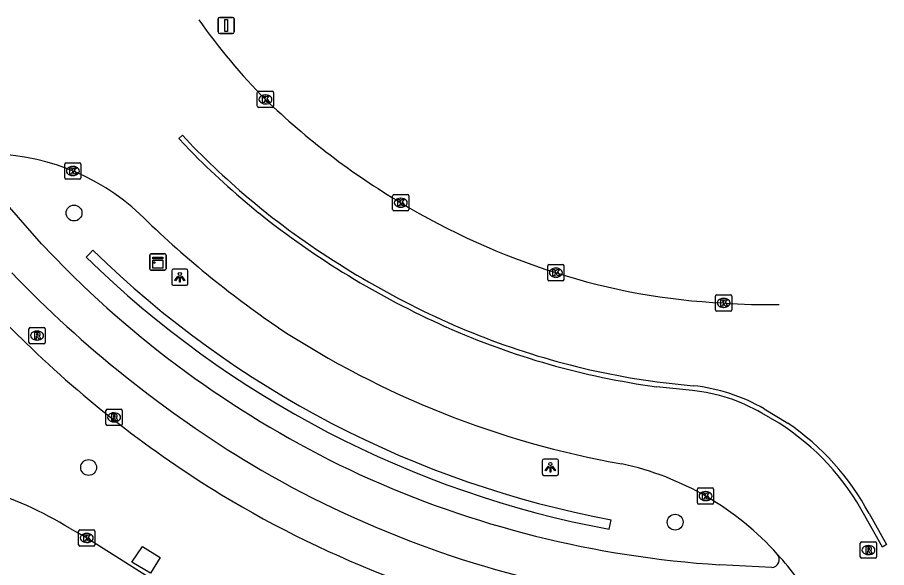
# Model space of a CAD drawing. Extents: x 162157 to 163165, y 378998 to 380775.
# Drawn here: x 162628.7 to 162682.4, y 380741.1 to 380775 of the extents above; entities that cross this region are included whole.
import ezdxf

# ---------------------------------------------------------------- set-up
doc = ezdxf.new("R2010")
doc.units = 0
for name, color, linetype in [('IMGEO_Boom', 7, 'Continuous'), ('IMGEO_Fietspad_gesloten', 7, 'Continuous'), ('IMGEO_Haag', 7, 'Continuous'), ('IMGEO_Kast', 7, 'Continuous'), ('IMGEO_Kolk', 7, 'Continuous'), ('IMGEO_Lichtpunt', 7, 'Continuous'), ('IMGEO_Rijbaan_lokaal_open', 7, 'Continuous'), ('IMGEO_Rijbaan_regionaal_gesloten', 7, 'Continuous'), ('IMGEO_Rioolput', 7, 'Continuous'), ('IMGEO_Verkeersbordpaal', 7, 'Continuous'), ('IMGEO_Voetpad_open', 7, 'Continuous')]:
    doc.layers.add(name, color=color, linetype=linetype)

msp = doc.modelspace()

# ---------------------------------------------------------------- linework, layer by layer
at = {"layer": 'IMGEO_Boom'}
for centre in [(162632.222, 380762.97), (162633.123, 380747.263), (162669.323, 380743.89)]:
    msp.add_circle(centre, 0.489, dxfattribs=at)
at = {"layer": 'IMGEO_Fietspad_gesloten'}
for points in [[(162631.724, 380759.519), (162630.206, 380761.078), (162627.365, 380764.319), (162626.173, 380765.824)], [(162675.282, 380741.099), (162672.072, 380741.263)]]:
    msp.add_lwpolyline(points, dxfattribs=at)
for centre, radius, start, end in [((162680.921, 380809.863), 72.932, 223.90728, 238.85235), ((162676.562, 380804.308), 63.376, 224.96871, 245.07059), ((162675.674, 380802.177), 63.642, 239.31606, 259.88001), ((162676.089, 380804.364), 63.229, 245.48108, 266.35788), ((162675.264, 380741.584), 0.486, 272.1043, 39.4762)]:
    msp.add_arc(centre, radius, start, end, dxfattribs=at)
at = {"layer": 'IMGEO_Haag'}
for points in [[(162633.391, 380760.676), (162633.182, 380760.461), (162632.972, 380760.247)], [(162665.252, 380743.453), (162665.307, 380743.747), (162665.362, 380744.042)]]:
    msp.add_lwpolyline(points, dxfattribs=at)
for centre, radius, start, end in [((162676.773, 380805.016), 62.033, 225.6257, 259.39983), ((162676.769, 380805.009), 62.624, 225.62463, 259.40303)]:
    msp.add_arc(centre, radius, start, end, dxfattribs=at)
at = {"layer": 'IMGEO_Kast'}
for p, q in [((162636.899, 380759.525), (162636.899, 380760.366)), ((162636.899, 380760.366), (162636.899, 380759.525)), ((162636.974, 380760.45), (162637.815, 380760.45)), ((162637.815, 380760.45), (162636.974, 380760.45)), ((162637.899, 380760.375), (162637.899, 380759.534)), ((162637.899, 380759.534), (162637.899, 380760.375)), ((162637.824, 380759.45), (162636.983, 380759.45)), ((162636.983, 380759.45), (162637.824, 380759.45))]:
    msp.add_line(p, q, dxfattribs=at)
for points in [[(162637.094, 380760.24), (162637.694, 380760.24), (162637.694, 380760.155), (162637.094, 380760.155), (162637.094, 380760.24)], [(162637.094, 380760.065), (162637.694, 380760.065), (162637.694, 380759.576), (162637.094, 380759.576), (162637.094, 380760.065)]]:
    msp.add_lwpolyline(points, dxfattribs=at)
msp.add_circle((162637.178, 380759.914), 0.0377, dxfattribs=at)
for centre, start, end in [((162636.977, 380760.372), 92.4484, 184.2845), ((162636.977, 380760.372), 92.4484, 184.2845), ((162637.821, 380760.372), 2.4484, 94.2845), ((162637.821, 380760.372), 2.4484, 94.2845), ((162636.977, 380759.528), 182.4484, 274.2845), ((162636.977, 380759.528), 182.4484, 274.2845), ((162637.821, 380759.528), 272.4484, 4.2845), ((162637.821, 380759.528), 272.4484, 4.2845)]:
    msp.add_arc(centre, 0.0779, start, end, dxfattribs=at)
at = {"layer": 'IMGEO_Kolk'}
for p, q in [((162643.609, 380770.484), (162644.461, 380770.484)), ((162643.534, 380769.558), (162643.534, 380770.41)), ((162644.022, 380770.264), (162644.047, 380770.264)), ((162644.535, 380770.41), (162644.535, 380769.558)), ((162644.461, 380769.484), (162643.609, 380769.484)), ((162644.045, 380769.704), (162644.02, 380769.704)), ((162631.648, 380765.139), (162631.648, 380765.991)), ((162631.723, 380766.065), (162632.575, 380766.065)), ((162632.136, 380765.845), (162632.161, 380765.845)), ((162632.649, 380765.991), (162632.649, 380765.139)), ((162632.159, 380765.285), (162632.134, 380765.285)), ((162632.575, 380765.065), (162631.723, 380765.065)), ((162651.961, 380764.108), (162652.813, 380764.108)), ((162651.886, 380763.182), (162651.886, 380764.034)), ((162652.374, 380763.888), (162652.399, 380763.888)), ((162652.887, 380764.034), (162652.887, 380763.182)), ((162652.813, 380763.108), (162651.961, 380763.108)), ((162652.397, 380763.328), (162652.372, 380763.328)), ((162661.534, 380759.792), (162662.386, 380759.792)), ((162661.459, 380758.866), (162661.459, 380759.718)), ((162661.947, 380759.572), (162661.972, 380759.572)), ((162662.46, 380759.718), (162662.46, 380758.866)), ((162662.386, 380758.792), (162661.534, 380758.792)), ((162661.97, 380759.012), (162661.945, 380759.012)), ((162671.813, 380756.996), (162671.813, 380757.848)), ((162671.888, 380757.922), (162672.74, 380757.922)), ((162672.301, 380757.702), (162672.326, 380757.702)), ((162672.814, 380757.848), (162672.814, 380756.996)), ((162672.324, 380757.142), (162672.299, 380757.142)), ((162672.74, 380756.922), (162671.888, 380756.922)), ((162670.694, 380745.077), (162670.694, 380745.929)), ((162670.769, 380746.003), (162671.621, 380746.003)), ((162671.695, 380745.929), (162671.695, 380745.077)), ((162671.182, 380745.783), (162671.207, 380745.783)), ((162671.621, 380745.003), (162670.769, 380745.003)), ((162671.205, 380745.223), (162671.18, 380745.223)), ((162632.506, 380742.492), (162632.506, 380743.344)), ((162632.581, 380743.418), (162633.433, 380743.418)), ((162632.994, 380743.198), (162633.019, 380743.198)), ((162633.507, 380743.344), (162633.507, 380742.492)), ((162633.017, 380742.638), (162632.992, 380742.638)), ((162633.433, 380742.418), (162632.581, 380742.418))]:
    msp.add_line(p, q, dxfattribs=at)
for points in [[(162643.609, 380770.484), (162644.461, 380770.484)], [(162643.534, 380769.558), (162643.534, 380770.41)], [(162643.855, 380770.184), (162643.978, 380770.184), (162643.978, 380770.033), (162644.108, 380770.184), (162644.272, 380770.184), (162644.126, 380770.033), (162644.279, 380769.784), (162644.127, 380769.784), (162644.042, 380769.948), (162643.978, 380769.881), (162643.978, 380769.784), (162643.855, 380769.784), (162643.855, 380770.184)], [(162644.535, 380770.41), (162644.535, 380769.558)], [(162644.461, 380769.484), (162643.609, 380769.484)], [(162631.648, 380765.139), (162631.648, 380765.991)], [(162631.723, 380766.065), (162632.575, 380766.065)], [(162631.969, 380765.765), (162632.092, 380765.765), (162632.092, 380765.614), (162632.222, 380765.765), (162632.386, 380765.765), (162632.24, 380765.614), (162632.393, 380765.365), (162632.241, 380765.365), (162632.156, 380765.529), (162632.092, 380765.462), (162632.092, 380765.365), (162631.969, 380765.365), (162631.969, 380765.765)], [(162632.649, 380765.991), (162632.649, 380765.139)], [(162632.575, 380765.065), (162631.723, 380765.065)], [(162651.961, 380764.108), (162652.813, 380764.108)], [(162651.886, 380763.182), (162651.886, 380764.034)], [(162652.207, 380763.808), (162652.33, 380763.808), (162652.33, 380763.657), (162652.46, 380763.808), (162652.624, 380763.808), (162652.478, 380763.657), (162652.631, 380763.408), (162652.479, 380763.408), (162652.394, 380763.572), (162652.33, 380763.505), (162652.33, 380763.408), (162652.207, 380763.408), (162652.207, 380763.808)], [(162652.887, 380764.034), (162652.887, 380763.182)], [(162652.813, 380763.108), (162651.961, 380763.108)], [(162661.534, 380759.792), (162662.386, 380759.792)], [(162661.459, 380758.866), (162661.459, 380759.718)], [(162661.78, 380759.492), (162661.903, 380759.492), (162661.903, 380759.341), (162662.033, 380759.492), (162662.197, 380759.492), (162662.051, 380759.341), (162662.204, 380759.092), (162662.052, 380759.092), (162661.967, 380759.256), (162661.903, 380759.189), (162661.903, 380759.092), (162661.78, 380759.092), (162661.78, 380759.492)], [(162662.46, 380759.718), (162662.46, 380758.866)], [(162662.386, 380758.792), (162661.534, 380758.792)], [(162671.813, 380756.996), (162671.813, 380757.848)], [(162671.888, 380757.922), (162672.74, 380757.922)], [(162672.134, 380757.622), (162672.257, 380757.622), (162672.257, 380757.471), (162672.387, 380757.622), (162672.551, 380757.622), (162672.405, 380757.471), (162672.558, 380757.222), (162672.406, 380757.222), (162672.321, 380757.386), (162672.257, 380757.319), (162672.257, 380757.222), (162672.134, 380757.222), (162672.134, 380757.622)], [(162672.814, 380757.848), (162672.814, 380756.996)], [(162672.74, 380756.922), (162671.888, 380756.922)], [(162670.694, 380745.077), (162670.694, 380745.929)], [(162670.769, 380746.003), (162671.621, 380746.003)], [(162671.695, 380745.929), (162671.695, 380745.077)], [(162671.015, 380745.703), (162671.138, 380745.703), (162671.138, 380745.552), (162671.268, 380745.703), (162671.432, 380745.703), (162671.286, 380745.552), (162671.439, 380745.303), (162671.287, 380745.303), (162671.202, 380745.467), (162671.138, 380745.4), (162671.138, 380745.303), (162671.015, 380745.303), (162671.015, 380745.703)], [(162671.621, 380745.003), (162670.769, 380745.003)], [(162632.506, 380742.492), (162632.506, 380743.344)], [(162632.581, 380743.418), (162633.433, 380743.418)], [(162632.827, 380743.118), (162632.95, 380743.118), (162632.95, 380742.967), (162633.08, 380743.118), (162633.244, 380743.118), (162633.098, 380742.967), (162633.251, 380742.718), (162633.099, 380742.718), (162633.014, 380742.882), (162632.95, 380742.815), (162632.95, 380742.718), (162632.827, 380742.718), (162632.827, 380743.118)], [(162633.507, 380743.344), (162633.507, 380742.492)], [(162633.433, 380742.418), (162632.581, 380742.418)]]:
    msp.add_lwpolyline(points, dxfattribs=at)
for centre, start, end in [((162643.611, 380770.408), 91.552, 178.448), ((162643.611, 380770.408), 91.552, 178.448), ((162644.459, 380770.408), 1.552, 88.448), ((162644.459, 380770.408), 1.552, 88.448), ((162643.611, 380769.56), 181.552, 268.448), ((162643.611, 380769.56), 181.552, 268.448), ((162644.459, 380769.56), 271.552, 358.448), ((162644.459, 380769.56), 271.552, 358.448), ((162631.725, 380765.989), 91.552, 178.448), ((162631.725, 380765.989), 91.552, 178.448), ((162632.573, 380765.989), 1.552, 88.448), ((162632.573, 380765.989), 1.552, 88.448), ((162631.725, 380765.141), 181.552, 268.448), ((162631.725, 380765.141), 181.552, 268.448), ((162632.573, 380765.141), 271.552, 358.448), ((162632.573, 380765.141), 271.552, 358.448), ((162651.963, 380764.032), 91.552, 178.448), ((162651.963, 380764.032), 91.552, 178.448), ((162652.811, 380764.032), 1.552, 88.448), ((162652.811, 380764.032), 1.552, 88.448), ((162651.963, 380763.184), 181.552, 268.448), ((162651.963, 380763.184), 181.552, 268.448), ((162652.811, 380763.184), 271.552, 358.448), ((162652.811, 380763.184), 271.552, 358.448), ((162661.536, 380759.716), 91.552, 178.448), ((162661.536, 380759.716), 91.552, 178.448), ((162662.384, 380759.716), 1.552, 88.448), ((162662.384, 380759.716), 1.552, 88.448), ((162661.536, 380758.868), 181.552, 268.448), ((162661.536, 380758.868), 181.552, 268.448), ((162662.384, 380758.868), 271.552, 358.448), ((162662.384, 380758.868), 271.552, 358.448), ((162671.89, 380757.846), 91.552, 178.448), ((162671.89, 380757.846), 91.552, 178.448), ((162672.738, 380757.846), 1.552, 88.448), ((162672.738, 380757.846), 1.552, 88.448), ((162671.89, 380756.998), 181.552, 268.448), ((162671.89, 380756.998), 181.552, 268.448), ((162672.738, 380756.998), 271.552, 358.448), ((162672.738, 380756.998), 271.552, 358.448), ((162670.771, 380745.927), 91.552, 178.448), ((162670.771, 380745.927), 91.552, 178.448), ((162671.619, 380745.927), 1.552, 88.448), ((162671.619, 380745.927), 1.552, 88.448), ((162670.771, 380745.079), 181.552, 268.448), ((162670.771, 380745.079), 181.552, 268.448), ((162671.619, 380745.079), 271.552, 358.448), ((162671.619, 380745.079), 271.552, 358.448), ((162632.583, 380743.342), 91.552, 178.448), ((162632.583, 380743.342), 91.552, 178.448), ((162633.431, 380743.342), 1.552, 88.448), ((162633.431, 380743.342), 1.552, 88.448), ((162632.583, 380742.494), 181.552, 268.448), ((162632.583, 380742.494), 181.552, 268.448), ((162633.431, 380742.494), 271.552, 358.448), ((162633.431, 380742.494), 271.552, 358.448)]:
    msp.add_arc(centre, 0.0765, start, end, dxfattribs=at)
for centre, major_axis, ratio, start_param, end_param in [((162644.021, 380769.984), (-0.387, 0.002), 0.722429, 4.712389, 7.853982), ((162644.046, 380769.984), (-0.39, 0.002), 0.717154, 1.570796, 4.712389), ((162632.135, 380765.565), (-0.387, 0.002), 0.722429, 4.712389, 7.853982), ((162632.16, 380765.565), (-0.39, 0.002), 0.717154, 1.570796, 4.712389), ((162652.373, 380763.608), (-0.387, 0.002), 0.722429, 4.712389, 7.853982), ((162652.398, 380763.608), (-0.39, 0.002), 0.717154, 1.570796, 4.712389), ((162661.946, 380759.292), (-0.387, 0.002), 0.722429, 4.712389, 7.853982), ((162661.971, 380759.292), (-0.39, 0.002), 0.717154, 1.570796, 4.712389), ((162672.3, 380757.422), (-0.387, 0.002), 0.722429, 4.712389, 7.853982), ((162672.325, 380757.422), (-0.39, 0.002), 0.717154, 1.570796, 4.712389), ((162671.181, 380745.503), (-0.387, 0.002), 0.722429, 4.712389, 7.853982), ((162671.206, 380745.503), (-0.39, 0.002), 0.717154, 1.570796, 4.712389), ((162632.993, 380742.918), (-0.387, 0.002), 0.722429, 4.712389, 7.853982), ((162633.018, 380742.918), (-0.39, 0.002), 0.717154, 1.570796, 4.712389)]:
    msp.add_ellipse(centre, major_axis=major_axis, ratio=ratio, start_param=start_param, end_param=end_param, dxfattribs=at)
at = {"layer": 'IMGEO_Lichtpunt'}
for p, q in [((162638.253, 380759.414), (162638.253, 380758.607)), ((162638.253, 380759.414), (162638.253, 380758.607)), ((162639.155, 380759.509), (162638.347, 380759.509)), ((162639.155, 380759.509), (162638.347, 380759.509)), ((162639.249, 380758.607), (162639.249, 380759.414)), ((162639.249, 380758.607), (162639.249, 380759.414)), ((162638.347, 380758.513), (162639.155, 380758.513)), ((162638.347, 380758.513), (162639.155, 380758.513)), ((162661.121, 380747.683), (162661.121, 380746.876)), ((162661.121, 380747.683), (162661.121, 380746.876)), ((162662.023, 380747.778), (162661.215, 380747.778)), ((162662.023, 380747.778), (162661.215, 380747.778)), ((162662.117, 380746.876), (162662.117, 380747.683)), ((162662.117, 380746.876), (162662.117, 380747.683)), ((162661.215, 380746.782), (162662.023, 380746.782)), ((162661.215, 380746.782), (162662.023, 380746.782))]:
    msp.add_line(p, q, dxfattribs=at)
for points in [[(162638.627, 380759.078), (162638.666, 380759.05), (162638.478, 380758.788), (162638.44, 380758.815), (162638.627, 380759.078)], [(162638.729, 380759.03), (162638.776, 380759.03), (162638.776, 380758.708), (162638.729, 380758.708), (162638.729, 380759.03)], [(162638.839, 380759.05), (162638.877, 380759.077), (162639.064, 380758.815), (162639.025, 380758.787), (162638.839, 380759.05)], [(162661.495, 380747.347), (162661.534, 380747.319), (162661.346, 380747.057), (162661.308, 380747.084), (162661.495, 380747.347)], [(162661.597, 380747.299), (162661.644, 380747.299), (162661.644, 380746.977), (162661.597, 380746.977), (162661.597, 380747.299)], [(162661.707, 380747.319), (162661.745, 380747.346), (162661.932, 380747.084), (162661.893, 380747.056), (162661.707, 380747.319)]]:
    msp.add_lwpolyline(points, dxfattribs=at)
for centre in [(162638.752, 380759.212), (162661.62, 380747.481)]:
    msp.add_circle(centre, 0.0994, dxfattribs=at)
for centre, start, end in [((162638.347, 380759.414), 90, 180), ((162638.347, 380759.414), 90, 180), ((162639.155, 380759.414), 0, 90), ((162639.155, 380759.414), 0, 90), ((162638.347, 380758.607), 180, 270), ((162638.347, 380758.607), 180, 270), ((162639.155, 380758.607), 270, 0), ((162639.155, 380758.607), 270, 360), ((162661.215, 380747.683), 90, 180), ((162661.215, 380747.683), 90, 180), ((162662.023, 380747.683), 0, 90), ((162662.023, 380747.683), 0, 90), ((162661.215, 380746.876), 180, 270), ((162661.215, 380746.876), 180, 270), ((162662.023, 380746.876), 270, 0), ((162662.023, 380746.876), 270, 360)]:
    msp.add_arc(centre, 0.0946, start, end, dxfattribs=at)
at = {"layer": 'IMGEO_Rijbaan_lokaal_open'}
msp.add_lwpolyline([(162631.975, 380743.494), (162633.007, 380742.918), (162644.321, 380735.772)], dxfattribs=at)
msp.add_arc((162619.696, 380723.692), 23.301, 58.1977, 87.8721, dxfattribs=at)
at = {"layer": 'IMGEO_Rijbaan_regionaal_gesloten'}
for points in [[(162639.383, 380766.829), (162638.692, 380767.578), (162638.912, 380767.781), (162639.6, 380767.037)], [(162670.396, 380752.011), (162668.174, 380752.252)], [(162668.21, 380752.55), (162670.427, 380752.309)], [(162674.81, 380750.885), (162676.276, 380750)], [(162675.732, 380750), (162674.664, 380750.623)], [(162681.286, 380744.431), (162682.37, 380742.518), (162682.11, 380742.358), (162681.022, 380744.289)]]:
    msp.add_lwpolyline(points, dxfattribs=at)
for centre, radius, start, end in [((162671.538, 380797.191), 38.686, 215.1749, 224.6903), ((162675.739, 380802.855), 45.668, 226.0354, 239.2476), ((162679.147, 380806.346), 56.061, 224.8213, 230.6516), ((162679.049, 380806.23), 55.609, 224.8136, 230.6527), ((162626.839, 380752.748), 13.874, 47.0832, 90.8291), ((162675.549, 380802.207), 45.015, 239.0336, 252.4298), ((162676.917, 380804.689), 53.369, 231.375, 245.9377), ((162676.939, 380804.724), 53.111, 231.3828, 245.9314), ((162679.626, 380807.063), 61.871, 225.53348, 235.7893), ((162674.079, 380796.796), 39.413, 252.0918, 267.4329), ((162674.996, 380791.055), 33.739, 265.4411, 271.2724), ((162674.596, 380799.538), 47.42, 245.9604, 262.2601), ((162675.833, 380803.113), 56.48, 236.7192, 259.9936), ((162674.602, 380799.554), 47.737, 245.9627, 262.2617), ((162669.324, 380741.458), 10.907, 59.8048, 84.1981), ((162669.319, 380741.442), 10.623, 59.7903, 84.1795), ((162667.428, 380737.003), 15.423, 28.191, 57.4258), ((162667.452, 380737.023), 15.693, 28.1671, 55.7834), ((162662.239, 380729.936), 17.96, 41.7424, 77.8485), ((162659.581, 380727.18), 21.78, 32.5322, 42.4979)]:
    msp.add_arc(centre, radius, start, end, dxfattribs=at)
at = {"layer": 'IMGEO_Rioolput'}
for p, q in [((162629.441, 380754.98), (162629.441, 380755.832)), ((162629.516, 380755.906), (162630.368, 380755.906)), ((162629.929, 380755.686), (162629.954, 380755.686)), ((162630.442, 380755.832), (162630.442, 380754.98)), ((162629.952, 380755.126), (162629.927, 380755.126)), ((162630.368, 380754.906), (162629.516, 380754.906)), ((162634.194, 380749.934), (162634.194, 380750.786)), ((162634.269, 380750.86), (162635.121, 380750.86)), ((162634.682, 380750.64), (162634.707, 380750.64)), ((162635.195, 380750.786), (162635.195, 380749.934)), ((162635.121, 380749.86), (162634.269, 380749.86)), ((162634.705, 380750.08), (162634.68, 380750.08)), ((162680.746, 380741.744), (162680.746, 380742.596)), ((162680.821, 380742.67), (162681.673, 380742.67)), ((162681.747, 380742.596), (162681.747, 380741.744)), ((162681.234, 380742.45), (162681.259, 380742.45)), ((162681.673, 380741.67), (162680.821, 380741.67)), ((162681.257, 380741.89), (162681.232, 380741.89))]:
    msp.add_line(p, q, dxfattribs=at)
for points in [[(162629.441, 380754.98), (162629.441, 380755.832)], [(162629.516, 380755.906), (162630.368, 380755.906)], [(162630.03, 380755.604), (162629.778, 380755.606), (162629.778, 380755.206)], [(162629.956, 380755.525), (162629.902, 380755.525), (162629.902, 380755.444)], [(162630.442, 380755.832), (162630.442, 380754.98)], [(162629.778, 380755.206), (162629.902, 380755.206), (162629.902, 380755.368), (162629.913, 380755.368)], [(162629.902, 380755.444), (162629.954, 380755.444)], [(162629.96, 380755.339), (162630.031, 380755.206), (162630.171, 380755.206), (162630.106, 380755.332)], [(162630.368, 380754.906), (162629.516, 380754.906)], [(162634.194, 380749.934), (162634.194, 380750.786)], [(162634.269, 380750.86), (162635.121, 380750.86)], [(162635.195, 380750.786), (162635.195, 380749.934)], [(162634.783, 380750.558), (162634.531, 380750.56), (162634.531, 380750.16)], [(162634.531, 380750.16), (162634.655, 380750.16), (162634.655, 380750.322), (162634.666, 380750.322)], [(162634.709, 380750.479), (162634.655, 380750.479), (162634.655, 380750.398)], [(162634.655, 380750.398), (162634.707, 380750.398)], [(162634.713, 380750.293), (162634.784, 380750.16), (162634.924, 380750.16), (162634.859, 380750.286)], [(162635.121, 380749.86), (162634.269, 380749.86)], [(162680.746, 380741.744), (162680.746, 380742.596)], [(162680.821, 380742.67), (162681.673, 380742.67)], [(162681.747, 380742.596), (162681.747, 380741.744)], [(162681.335, 380742.368), (162681.083, 380742.37), (162681.083, 380741.97)], [(162681.083, 380741.97), (162681.207, 380741.97), (162681.207, 380742.132), (162681.218, 380742.132)], [(162681.261, 380742.289), (162681.207, 380742.289), (162681.207, 380742.208)], [(162681.207, 380742.208), (162681.259, 380742.208)], [(162681.265, 380742.103), (162681.336, 380741.97), (162681.476, 380741.97), (162681.411, 380742.096)], [(162681.673, 380741.67), (162680.821, 380741.67)]]:
    msp.add_lwpolyline(points, dxfattribs=at)
for centre, radius, start, end in [((162629.518, 380755.83), 0.0765, 91.552, 178.448), ((162629.518, 380755.83), 0.0765, 91.552, 178.448), ((162629.962, 380755.429), 0.0964, 77.0061, 93.1865), ((162629.976, 380755.486), 0.0378, 276.6634, 79.6772), ((162630.029, 380755.494), 0.109, 350.3612, 89.416), ((162630.027, 380755.494), 0.112, 277.5842, 350.9817), ((162630.366, 380755.83), 0.0765, 1.552, 88.448), ((162630.366, 380755.83), 0.0765, 1.552, 88.448), ((162629.518, 380754.982), 0.0765, 181.552, 268.448), ((162629.518, 380754.982), 0.0765, 181.552, 268.448), ((162629.912, 380755.315), 0.0533, 26.0293, 88.6989), ((162629.938, 380755.633), 0.19, 274.7715, 282.9687), ((162630.011, 380755.279), 0.108, 29.5134, 73.7905), ((162630.366, 380754.982), 0.0765, 271.552, 358.448), ((162630.366, 380754.982), 0.0765, 271.552, 358.448), ((162634.271, 380750.784), 0.0765, 91.552, 178.448), ((162634.271, 380750.784), 0.0765, 91.552, 178.448), ((162635.119, 380750.784), 0.0765, 1.552, 88.448), ((162635.119, 380750.784), 0.0765, 1.552, 88.448), ((162634.665, 380750.269), 0.0533, 26.0293, 88.6989), ((162634.691, 380750.587), 0.19, 274.7715, 282.9687), ((162634.715, 380750.383), 0.0964, 77.0061, 93.1865), ((162634.729, 380750.44), 0.0378, 276.6634, 79.6772), ((162634.782, 380750.448), 0.109, 350.3612, 89.416), ((162634.78, 380750.448), 0.112, 277.5842, 350.9817), ((162634.764, 380750.233), 0.108, 29.5134, 73.7905), ((162634.271, 380749.936), 0.0765, 181.552, 268.448), ((162634.271, 380749.936), 0.0765, 181.552, 268.448), ((162635.119, 380749.936), 0.0765, 271.552, 358.448), ((162635.119, 380749.936), 0.0765, 271.552, 358.448), ((162680.823, 380742.594), 0.0765, 91.552, 178.448), ((162680.823, 380742.594), 0.0765, 91.552, 178.448), ((162681.671, 380742.594), 0.0765, 1.552, 88.448), ((162681.671, 380742.594), 0.0765, 1.552, 88.448), ((162681.217, 380742.079), 0.0533, 26.0293, 88.6989), ((162681.243, 380742.397), 0.19, 274.7715, 282.9687), ((162681.267, 380742.193), 0.0964, 77.0061, 93.1865), ((162681.281, 380742.25), 0.0378, 276.6634, 79.6772), ((162681.334, 380742.258), 0.109, 350.3612, 89.416), ((162681.332, 380742.258), 0.112, 277.5842, 350.9817), ((162681.316, 380742.043), 0.108, 29.5134, 73.7905), ((162680.823, 380741.746), 0.0765, 181.552, 268.448), ((162680.823, 380741.746), 0.0765, 181.552, 268.448), ((162681.671, 380741.746), 0.0765, 271.552, 358.448), ((162681.671, 380741.746), 0.0765, 271.552, 358.448)]:
    msp.add_arc(centre, radius, start, end, dxfattribs=at)
for centre, major_axis, ratio, start_param, end_param in [((162629.928, 380755.406), (-0.387, 0.002), 0.722429, 4.712389, 7.853982), ((162629.953, 380755.406), (-0.39, 0.002), 0.717154, 1.570796, 4.712389), ((162634.681, 380750.36), (-0.387, 0.002), 0.722429, 4.712389, 7.853982), ((162634.706, 380750.36), (-0.39, 0.002), 0.717154, 1.570796, 4.712389), ((162681.233, 380742.17), (-0.387, 0.002), 0.722429, 4.712389, 7.853982), ((162681.258, 380742.17), (-0.39, 0.002), 0.717154, 1.570796, 4.712389)]:
    msp.add_ellipse(centre, major_axis=major_axis, ratio=ratio, start_param=start_param, end_param=end_param, dxfattribs=at)
at = {"layer": 'IMGEO_Verkeersbordpaal'}
for p, q in [((162641.116, 380774.147), (162641.116, 380774.947)), ((162641.116, 380774.947), (162641.116, 380774.147)), ((162641.216, 380775.047), (162642.006, 380775.047)), ((162642.006, 380775.047), (162641.216, 380775.047)), ((162642.106, 380774.947), (162642.106, 380774.147)), ((162642.106, 380774.147), (162642.106, 380774.947)), ((162642.006, 380774.047), (162641.216, 380774.047)), ((162641.216, 380774.047), (162642.006, 380774.047))]:
    msp.add_line(p, q, dxfattribs=at)
msp.add_lwpolyline([(162641.536, 380774.922), (162641.686, 380774.922), (162641.686, 380774.172), (162641.536, 380774.172), (162641.536, 380774.922)], dxfattribs=at)
for centre, start, end in [((162641.216, 380774.947), 90, 180), ((162641.216, 380774.947), 90, 180), ((162642.006, 380774.947), 0, 90), ((162642.006, 380774.947), 360, 90), ((162641.216, 380774.147), 180, 270), ((162641.216, 380774.147), 180, 270), ((162642.006, 380774.147), 270, 0), ((162642.006, 380774.147), 270, 0)]:
    msp.add_arc(centre, 0.1, start, end, dxfattribs=at)
at = {"layer": 'IMGEO_Voetpad_open'}
for points in [[(162624.101, 380759.946), (162629.244, 380754.955)], [(162636.936, 380740.736), (162635.787, 380741.427), (162636.448, 380742.392), (162637.536, 380741.712), (162636.936, 380740.736)]]:
    msp.add_lwpolyline(points, dxfattribs=at)
for centre, radius, start, end in [((162677.436, 380804.607), 69.194, 225.85538, 238.53799), ((162675.754, 380802.646), 66.645, 238.89084, 259.30547)]:
    msp.add_arc(centre, radius, start, end, dxfattribs=at)

doc.saveas('drawing.dxf')
